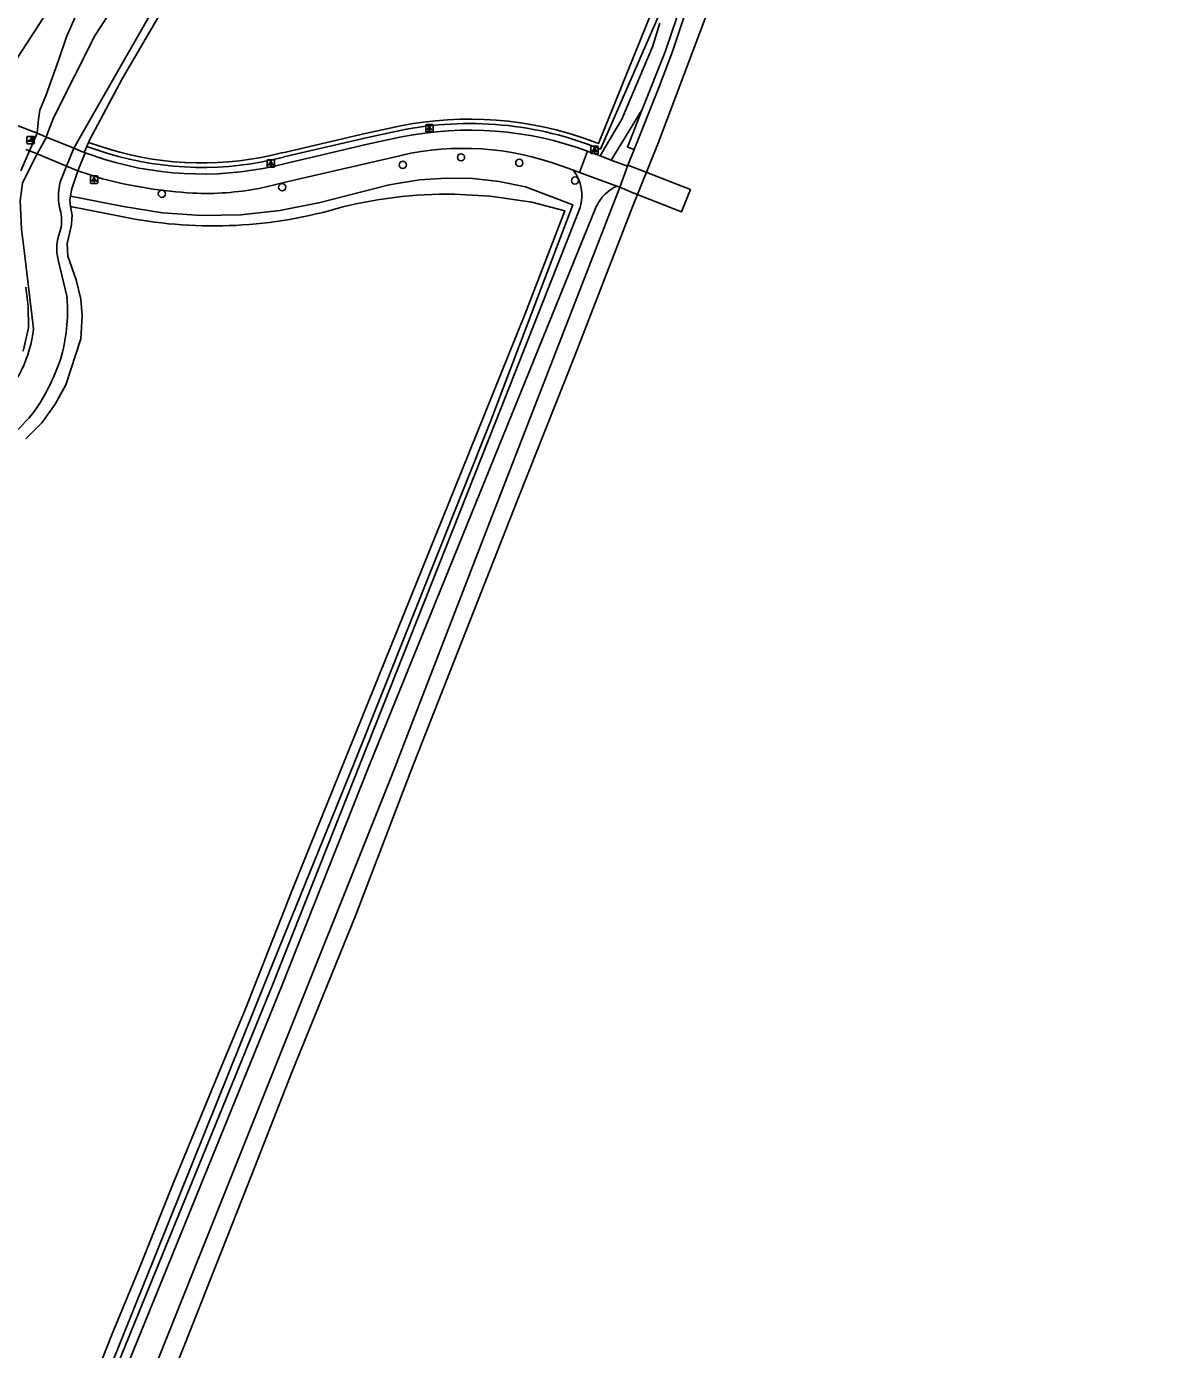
# Model space of a CAD drawing. Extents: x 157793 to 159380, y 380882 to 382313.
# Drawn here: x 159218.6 to 159373.7, y 381887.7 to 382067.3 of the extents above; entities that cross this region are included whole.
import ezdxf

# ---------------------------------------------------------------- set-up
doc = ezdxf.new("R2010")
doc.units = 0
for name, color, linetype in [('IMGEO_Boom', 7, 'Continuous'), ('IMGEO_Dek', 7, 'Continuous'), ('IMGEO_Fietspad_gesloten', 7, 'Continuous'), ('IMGEO_Fietspad_open', 7, 'Continuous'), ('IMGEO_Groenvoorziening', 7, 'Continuous'), ('IMGEO_Haag', 7, 'Continuous'), ('IMGEO_Hek', 7, 'Continuous'), ('IMGEO_Lichtpunt', 7, 'Continuous'), ('IMGEO_Poller', 7, 'Continuous'), ('IMGEO_Voetpad_halfverhard', 7, 'Continuous'), ('IMGEO_Waterloop', 7, 'Continuous')]:
    doc.layers.add(name, color=color, linetype=linetype)

msp = doc.modelspace()

# ---------------------------------------------------------------- linework, layer by layer
at = {"layer": 'IMGEO_Boom'}
for centre in [(159277.64, 382049.49), (159269.73, 382048.47), (159285.55, 382048.74), (159293.11, 382046.35), (159237.03, 382044.55), (159253.37, 382045.43)]:
    msp.add_circle(centre, 0.489, dxfattribs=at)
at = {"layer": 'IMGEO_Dek'}
for points in [[(159225.07, 382050.72), (159221.38, 382052.23), (159220.08, 382052.77), (159219.08, 382050.39), (159219.88, 382050.05), (159220.09, 382049.97), (159224.1, 382048.27), (159225.6, 382047.65), (159226.6, 382050.08), (159226.48, 382050.13)], [(159308.77, 382045.12), (159308.77, 382045.12), (159302.06, 382047.73), (159300.3, 382048.41), (159300.26, 382048.31), (159299.18, 382045.46), (159300.85, 382044.73), (159307.59, 382042.11), (159308.56, 382044.58)]]:
    msp.add_lwpolyline(points, close=True, dxfattribs=at)
at = {"layer": 'IMGEO_Fietspad_gesloten'}
for points in [[(159214.29, 382055.01), (159220.08, 382052.77)], [(159220.08, 382052.77), (159219.08, 382050.39)], [(159225.07, 382050.72), (159221.38, 382052.23), (159220.08, 382052.77), (159219.08, 382050.39), (159219.88, 382050.05), (159220.09, 382049.97), (159224.1, 382048.27), (159225.6, 382047.65), (159226.6, 382050.08), (159226.48, 382050.13), (159225.07, 382050.72)], [(159253.83, 382048.67), (159264.95, 382051.27), (159269.55, 382052.26)], [(159219.08, 382050.39), (159218.58, 382050.55)], [(159225.6, 382047.65), (159226.6, 382050.08)], [(159226.6, 382050.08), (159229.4, 382049.17)], [(159293.73, 382047.43), (159294.81, 382050.33)], [(159269.49, 382049.76), (159254.78, 382046.35), (159250.22, 382045.28)], [(159292.91, 382047.73), (159291.22, 382048.34)], [(159228.98, 382046.59), (159225.6, 382047.65)], [(159293.73, 382047.43), (159292.91, 382047.73)]]:
    msp.add_lwpolyline(points, dxfattribs=at)
for centre, radius, start, end in [((159278.77, 382006.61), 46.57, 69.8546, 101.4146), ((159277.97, 382012.53), 38.18, 69.7036, 102.8401), ((159242.5, 382092.38), 45.16, 253.1384, 284.5255), ((159244.84, 382106.89), 62.36, 255.2583, 266.6948), ((159242.99, 382083.05), 38.46, 267.4066, 280.8337)]:
    msp.add_arc(centre, radius, start, end, dxfattribs=at)
at = {"layer": 'IMGEO_Fietspad_open'}
for points in [[(159294.81, 382050.33), (159296.52, 382049.69)], [(159296.52, 382049.69), (159298.04, 382049.12)], [(159298.04, 382049.12), (159300.26, 382048.31)], [(159300.26, 382048.31), (159299.18, 382045.46)], [(159298.81, 382045.59), (159293.73, 382047.43)], [(159299.18, 382045.46), (159298.81, 382045.59)]]:
    msp.add_lwpolyline(points, dxfattribs=at)
at = {"layer": 'IMGEO_Groenvoorziening'}
for points in [[(159371.39, 382244.6), (159371.77, 382242.8), (159372.25, 382240.72), (159372.5, 382238.94), (159372.55, 382236.57), (159372.47, 382234.63), (159372.08, 382232.67), (159371.31, 382230.23), (159369.58, 382225.27), (159367.95, 382221.68), (159363.78, 382209.69), (159359.69, 382199.07), (159352.33, 382180.11), (159329.92, 382123.61), (159319.39, 382097.91), (159318.69, 382096.31), (159315.29, 382088.59), (159312.8, 382082.29), (159310.01, 382074.93), (159306.35, 382063.86), (159304.44, 382058.84), (159301.15, 382050.56)], [(159227.07, 382051.51), (159227.24, 382051.9), (159231.65, 382060.13), (159238.78, 382072.39), (159242.3, 382077.95), (159244.72, 382081.04)], [(159220.08, 382052.77), (159220.29, 382054.68), (159220.46, 382055.87), (159221.33, 382057.98), (159223.05, 382062.76), (159224.06, 382065.84), (159225.91, 382069.95)], [(159302.25, 382055.98), (159300.23, 382050.89), (159301.15, 382050.56)], [(159217.9, 382047.68), (159219.08, 382050.39)], [(159226.83, 382050.96), (159226.48, 382050.13), (159226.6, 382050.08)], [(159301.15, 382050.56), (159300.3, 382048.41), (159300.26, 382048.31)], [(159225.6, 382047.65), (159224.77, 382045.08), (159224.63, 382044.24)], [(159299.18, 382045.46), (159281.56, 382000), (159268.28, 381965.74), (159233.45, 381878.68), (159201.82, 381797.98), (159183.58, 381750.2), (159173.78, 381724.4), (159169.43, 381714.51), (159162.89, 381696.71), (159156.99, 381682.55), (159154.5, 381677.13), (159153.44, 381675.01)], [(159218.54, 382011.27), (159220.72, 382013.48), (159222.54, 382015.98), (159223.97, 382018.62), (159226.01, 382024.85), (159226.23, 382027.99), (159226.03, 382030.26), (159225.38, 382032.88), (159224.27, 382036.1), (159224.16, 382037.81), (159224.76, 382040.33), (159224.81, 382041.16), (159224.84, 382041.66), (159224.61, 382042.82)], [(159218.21, 382023.19), (159218.91, 382026.37), (159218.89, 382029.29), (159218.54, 382031.89)]]:
    msp.add_lwpolyline(points, dxfattribs=at)
at = {"layer": 'IMGEO_Haag'}
for points in [[(159368.27, 382232.43), (159358.32, 382205.48), (159336.42, 382149.83), (159324.75, 382122.39), (159314.3, 382095.59), (159309.9, 382085.07), (159296.31, 382051.37), (159295.32, 382051.74)], [(159310.36, 382085.41), (159310.02, 382084.45), (159305.58, 382072.97), (159305.02, 382070.02), (159296.58, 382050.61)], [(159269.24, 382053.72), (159264.62, 382052.74), (159253.45, 382050.12)], [(159269.36, 382053.14), (159264.75, 382052.15), (159253.6, 382049.54)], [(159226.83, 382050.96), (159227.07, 382051.51)], [(159229.69, 382050.02), (159226.83, 382050.96)], [(159229.87, 382050.59), (159227.07, 382051.51)], [(159224.63, 382044.24), (159231.83, 382042.83), (159237.1, 382041.98), (159242.42, 382041.6), (159247.75, 382041.7), (159253.05, 382042.27), (159258.28, 382043.32), (159258.34, 382043.33), (159267.71, 382045.7), (159268.44, 382045.85), (159272.01, 382046.43), (159275.61, 382046.68), (159279.23, 382046.61), (159282.83, 382046.22), (159286.37, 382045.51), (159292.81, 382043.05), (159281.64, 382013.66), (159263.21, 381967.48), (159251.01, 381937.43), (159228.18, 381880.74)], [(159166.76, 381718.11), (159181.79, 381760.75), (159209.58, 381838.8), (159220.73, 381865.66), (159230.26, 381889.83), (159233.88, 381898.55), (159238.58, 381910.21), (159244.92, 381925.68), (159248.27, 381933.7), (159254.79, 381950.24), (159268.15, 381983.23), (159277.7, 382006.85), (159286.3, 382028.16), (159291.73, 382042.24), (159287.26, 382043.39), (159281.61, 382044.24), (159276.72, 382044.49)], [(159224.61, 382042.82), (159224.54, 382043.69), (159224.63, 382044.24)], [(159231.55, 382041.46), (159224.61, 382042.82)]]:
    msp.add_lwpolyline(points, dxfattribs=at)
for centre, radius, start, end in [((159278.77, 382006.6), 48.08, 69.8557, 101.4325), ((159278.77, 382006.61), 47.47, 67.9556, 101.4351), ((159242.5, 382092.39), 44.27, 253.1792, 284.5204), ((159242.5, 382092.4), 43.67, 253.1869, 284.5197), ((159275.73, 381986.59), 57.91, 89.0262, 105.115), ((159243.99, 382101.22), 61.04, 258.2428, 285.8292)]:
    msp.add_arc(centre, radius, start, end, dxfattribs=at)
at = {"layer": 'IMGEO_Hek'}
for points in [[(159368.27, 382232.43), (159358.32, 382205.48), (159336.42, 382149.83), (159324.75, 382122.39), (159314.3, 382095.59), (159309.9, 382085.07), (159296.31, 382051.37), (159295.32, 382051.74)], [(159269.24, 382053.72), (159264.62, 382052.74), (159253.45, 382050.12)], [(159220.08, 382052.77), (159221.38, 382052.23)], [(159221.38, 382052.23), (159225.07, 382050.72)], [(159219.88, 382050.05), (159219.08, 382050.39)], [(159220.09, 382049.97), (159219.88, 382050.05)], [(159224.1, 382048.27), (159220.09, 382049.97)], [(159225.07, 382050.72), (159226.48, 382050.13)], [(159226.6, 382050.08), (159226.48, 382050.13)], [(159229.87, 382050.59), (159227.07, 382051.51)], [(159225.6, 382047.65), (159224.1, 382048.27)], [(159302.06, 382047.73), (159300.3, 382048.41)], [(159302.06, 382047.73), (159308.77, 382045.12)], [(159291.73, 382042.24), (159287.26, 382043.39), (159281.61, 382044.24), (159276.72, 382044.49)], [(159299.18, 382045.46), (159300.85, 382044.73)], [(159307.59, 382042.11), (159300.85, 382044.73)], [(159308.77, 382045.12), (159308.77, 382045.12)], [(159231.55, 382041.46), (159224.61, 382042.82)]]:
    msp.add_lwpolyline(points, dxfattribs=at)
for centre, radius, start, end in [((159278.77, 382006.6), 48.08, 69.8557, 101.4325), ((159242.5, 382092.4), 43.67, 253.1869, 284.5197), ((159275.73, 381986.59), 57.91, 89.0262, 105.115), ((159243.99, 382101.22), 61.04, 258.2428, 285.8292)]:
    msp.add_arc(centre, radius, start, end, dxfattribs=at)
at = {"layer": 'IMGEO_Lichtpunt'}
for p, q in [((159272.84, 382053.83), (159272.84, 382053.03)), ((159272.84, 382053.83), (159272.84, 382053.03)), ((159273.75, 382053.93), (159272.94, 382053.93)), ((159273.75, 382053.93), (159272.94, 382053.93)), ((159273.84, 382053.03), (159273.84, 382053.83)), ((159273.84, 382053.03), (159273.84, 382053.83)), ((159272.94, 382052.93), (159273.75, 382052.93)), ((159272.94, 382052.93), (159273.75, 382052.93)), ((159295.26, 382050.9), (159295.26, 382050.1)), ((159295.26, 382050.9), (159295.26, 382050.1)), ((159296.17, 382051), (159295.36, 382051)), ((159296.17, 382051), (159295.36, 382051)), ((159295.36, 382050), (159296.17, 382050)), ((159295.36, 382050), (159296.17, 382050)), ((159296.26, 382050.1), (159296.26, 382050.9)), ((159296.26, 382050.1), (159296.26, 382050.9)), ((159251.33, 382049.07), (159251.33, 382048.27)), ((159251.33, 382049.07), (159251.33, 382048.27)), ((159252.23, 382049.17), (159251.42, 382049.17)), ((159252.23, 382049.17), (159251.42, 382049.17)), ((159251.42, 382048.17), (159252.23, 382048.17)), ((159251.42, 382048.17), (159252.23, 382048.17)), ((159252.32, 382048.27), (159252.32, 382049.07)), ((159252.32, 382048.27), (159252.32, 382049.07)), ((159227.33, 382046.87), (159227.33, 382046.06)), ((159227.33, 382046.87), (159227.33, 382046.06)), ((159228.23, 382046.96), (159227.42, 382046.96)), ((159228.23, 382046.96), (159227.42, 382046.96)), ((159228.32, 382046.06), (159228.32, 382046.87)), ((159228.32, 382046.06), (159228.32, 382046.87)), ((159227.42, 382045.96), (159228.23, 382045.96)), ((159227.42, 382045.96), (159228.23, 382045.96))]:
    msp.add_line(p, q, dxfattribs=at)
for points in [[(159273.22, 382053.5), (159273.26, 382053.47), (159273.07, 382053.21), (159273.03, 382053.23), (159273.22, 382053.5)], [(159273.32, 382053.45), (159273.37, 382053.45), (159273.37, 382053.13), (159273.32, 382053.13), (159273.32, 382053.45)], [(159273.43, 382053.47), (159273.47, 382053.5), (159273.65, 382053.23), (159273.62, 382053.21), (159273.43, 382053.47)], [(159295.64, 382050.57), (159295.68, 382050.54), (159295.49, 382050.28), (159295.45, 382050.3), (159295.64, 382050.57)], [(159295.74, 382050.52), (159295.79, 382050.52), (159295.79, 382050.2), (159295.74, 382050.2), (159295.74, 382050.52)], [(159295.85, 382050.54), (159295.89, 382050.57), (159296.08, 382050.3), (159296.04, 382050.28), (159295.85, 382050.54)], [(159251.7, 382048.74), (159251.74, 382048.71), (159251.55, 382048.45), (159251.51, 382048.48), (159251.7, 382048.74)], [(159251.8, 382048.69), (159251.85, 382048.69), (159251.85, 382048.37), (159251.8, 382048.37), (159251.8, 382048.69)], [(159251.91, 382048.71), (159251.95, 382048.74), (159252.14, 382048.47), (159252.1, 382048.45), (159251.91, 382048.71)], [(159227.7, 382046.53), (159227.74, 382046.5), (159227.55, 382046.24), (159227.51, 382046.27), (159227.7, 382046.53)], [(159227.8, 382046.48), (159227.85, 382046.48), (159227.85, 382046.16), (159227.8, 382046.16), (159227.8, 382046.48)], [(159227.91, 382046.5), (159227.95, 382046.53), (159228.14, 382046.27), (159228.1, 382046.24), (159227.91, 382046.5)]]:
    msp.add_lwpolyline(points, dxfattribs=at)
for centre in [(159273.34, 382053.63), (159295.76, 382050.7), (159251.83, 382048.87), (159227.83, 382046.66)]:
    msp.add_circle(centre, 0.0994, dxfattribs=at)
for centre, start, end in [((159272.94, 382053.83), 90, 180), ((159272.94, 382053.83), 90, 180), ((159273.75, 382053.83), 0, 90), ((159273.75, 382053.83), 0, 90), ((159272.94, 382053.03), 180, 270), ((159272.94, 382053.03), 180, 270), ((159273.75, 382053.03), 270, 0), ((159273.75, 382053.03), 270, 360), ((159295.36, 382050.9), 90, 180), ((159295.36, 382050.9), 90, 180), ((159295.36, 382050.1), 180, 270), ((159295.36, 382050.1), 180, 270), ((159296.17, 382050.9), 0, 90), ((159296.17, 382050.9), 0, 90), ((159296.17, 382050.1), 270, 0), ((159296.17, 382050.1), 270, 360), ((159251.42, 382049.07), 90, 180), ((159251.42, 382049.07), 90, 180), ((159251.42, 382048.27), 180, 270), ((159251.42, 382048.27), 180, 270), ((159252.23, 382049.07), 0, 90), ((159252.23, 382049.07), 0, 90), ((159252.23, 382048.27), 270, 0), ((159252.23, 382048.27), 270, 360), ((159227.42, 382046.87), 90, 180), ((159227.42, 382046.87), 90, 180), ((159228.23, 382046.87), 0, 90), ((159228.23, 382046.87), 0, 90), ((159227.42, 382046.06), 180, 270), ((159227.42, 382046.06), 180, 270), ((159228.23, 382046.06), 270, 0), ((159228.23, 382046.06), 270, 360)]:
    msp.add_arc(centre, 0.0946, start, end, dxfattribs=at)
at = {"layer": 'IMGEO_Poller'}
for p, q in [((159218.71, 382052.23), (159218.71, 382051.42)), ((159218.71, 382052.23), (159218.71, 382051.42)), ((159219.62, 382052.32), (159218.81, 382052.32)), ((159219.62, 382052.32), (159218.81, 382052.32)), ((159219.71, 382051.42), (159219.71, 382052.23)), ((159219.71, 382051.42), (159219.71, 382052.23)), ((159218.81, 382051.33), (159219.62, 382051.33)), ((159218.81, 382051.33), (159219.62, 382051.33))]:
    msp.add_line(p, q, dxfattribs=at)
for points in [[(159219.35, 382051.68), (159218.84, 382051.68), (159219.27, 382051.95)], [(159219.39, 382052.05), (159219.38, 382051.98), (159219.26, 382052.18)], [(159219.26, 382052.18), (159219.49, 382052.12), (159219.42, 382052.09)], [(159219.41, 382051.51), (159219.47, 382051.74), (159219.51, 382051.67)], [(159219.54, 382051.64), (159219.61, 382051.63), (159219.41, 382051.51)]]:
    msp.add_lwpolyline(points, dxfattribs=at)
for centre, radius, start, end in [((159218.81, 382052.23), 0.0946, 90, 180), ((159218.81, 382052.23), 0.0946, 90, 180), ((159219.02, 382051.73), 0.332, 351.3247, 42.4854), ((159219.03, 382051.74), 0.476, 351.7527, 41.1691), ((159219.03, 382051.74), 0.516, 349.3569, 42.2912), ((159219.62, 382052.23), 0.0946, 0, 90), ((159219.62, 382052.23), 0.0946, 0, 90), ((159218.81, 382051.42), 0.0946, 180, 270), ((159218.81, 382051.42), 0.0946, 180, 270), ((159219.62, 382051.42), 0.0946, 270, 0), ((159219.62, 382051.42), 0.0946, 270, 0)]:
    msp.add_arc(centre, radius, start, end, dxfattribs=at)
at = {"layer": 'IMGEO_Voetpad_halfverhard'}
for points in [[(159302.25, 382055.98), (159305.37, 382063.82), (159306.2, 382066.36), (159309.27, 382075.41), (159312.6, 382084.37), (159316.18, 382093.24), (159320, 382102), (159323.8, 382112.56), (159340.32, 382153.21), (159352.29, 382183.22), (159366, 382219.23), (159370.38, 382230.19)], [(159214.29, 382055.01), (159214.22, 382055.13), (159214.13, 382055.31), (159214.05, 382055.49), (159214, 382055.68), (159213.96, 382055.88), (159213.94, 382056.08), (159213.93, 382056.28), (159213.95, 382056.47), (159213.98, 382056.67), (159214.03, 382056.86), (159214.1, 382057.05), (159217.33, 382062.82), (159217.56, 382063.22), (159223.99, 382073.17)], [(159296.52, 382049.69), (159297.18, 382050.8), (159299.49, 382054.68), (159303.63, 382064.49), (159304.63, 382067.68)], [(159298.04, 382049.12), (159302.25, 382055.98)], [(159219.3, 381856.63), (159228.9, 381880.4), (159252.08, 381937.26), (159263.98, 381967.33), (159282.34, 382013.54), (159293.83, 382042.67)], [(159296.05, 382042.92), (159265.11, 381966.83), (159253.3, 381937.07), (159230.07, 381879.89), (159220.48, 381856.09)]]:
    msp.add_lwpolyline(points, dxfattribs=at)
for centre, radius, start, end in [((159288.16, 382044.25), 5.88, 344.3676, 36.2162), ((159301.04, 382040.53), 5.53, 113.6975, 154.3397)]:
    msp.add_arc(centre, radius, start, end, dxfattribs=at)
at = {"layer": 'IMGEO_Waterloop'}
for points in [[(159233.26, 381871.1), (159241.01, 381890.59), (159249.24, 381911.43), (159254.61, 381925.19), (159263.3, 381946.57), (159270.75, 381965.95), (159285.37, 382003.1), (159293.04, 382022.46), (159300.83, 382042.54), (159304.4, 382051.41), (159317.36, 382085.8), (159325.22, 382105.87), (159333.15, 382125.59), (159338.8, 382140.4), (159344.69, 382154.9), (159346.95, 382161.45), (159356.76, 382186.25), (159360.18, 382195.78), (159371.99, 382226.91), (159373.68, 382233.9)], [(159219.6, 382026.21), (159218.39, 382036.47), (159217.98, 382039.74), (159217.8, 382043.58), (159218.13, 382045.98), (159218.85, 382047.5), (159220.09, 382049.97), (159221.38, 382052.23), (159221.42, 382052.49), (159222.32, 382054.83), (159227.97, 382066.06), (159238.37, 382081.99)], [(159240.06, 382076.99), (159225.99, 382052.33), (159225.07, 382050.72), (159224.1, 382048.27), (159223.19, 382046.01)], [(159222.94, 382035.58), (159224.15, 382030.47)]]:
    msp.add_lwpolyline(points, dxfattribs=at)
for centre, radius, start, end in [((159230.93, 382044.22), 7.94, 166.9906, 186.7384), ((159230.8, 382044.2), 7.81, 186.6626, 196.0277), ((159218.23, 382040.92), 5.19, 342.6676, 12.5301), ((159229.5, 382037.07), 6.73, 159.982, 192.7712), ((159201.32, 382028.61), 22.9, 343.3276, 4.6594), ((159202.82, 382028.04), 16.87, 314.7875, 353.7665), ((159194.91, 382031.86), 30, 325.8686, 340.8968), ((159199.29, 382031.45), 26.23, 299.7465, 321.2388)]:
    msp.add_arc(centre, radius, start, end, dxfattribs=at)

doc.saveas('drawing.dxf')
